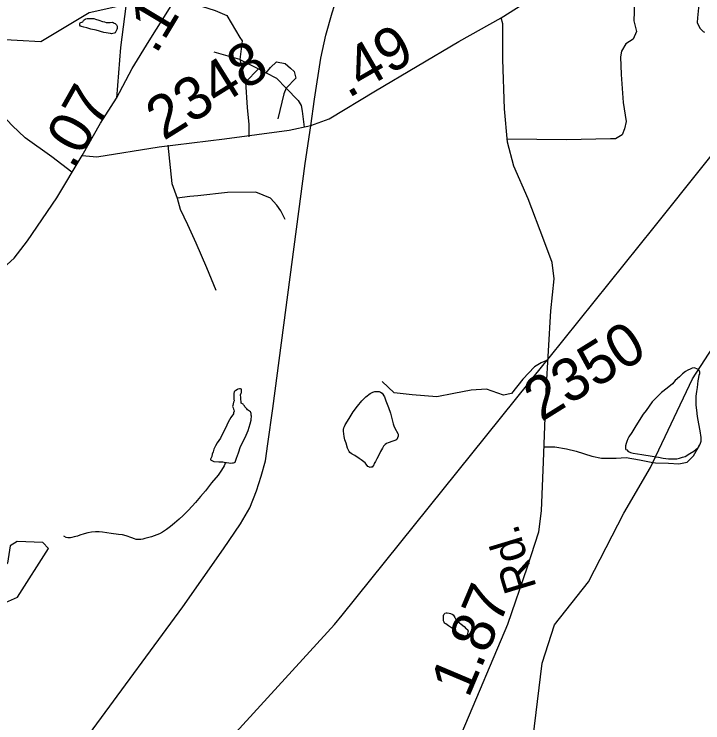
# Model space of a CAD drawing. Extents: x 2001466 to 31450019, y -30647475 to 847247.
# Drawn here: x 2197224 to 2201251, y 747018 to 751164 of the extents above; entities that cross this region are included whole.
import ezdxf

# ---------------------------------------------------------------- set-up
doc = ezdxf.new("R2010")
doc.units = 0
for name, color, linetype in [('Exist Hydrographic Misc Water Feature', 7, 'Continuous'), ('Exist Railroad Mainline', 7, 'Continuous'), ('Exist Road Non-System Type 51', 7, 'Continuous'), ('Exist Road Primary US Attributed', 7, 'Continuous'), ('Exist Road Primary US Mileage Hundredths English Label', 7, 'Continuous'), ('Exist Road Secondary Mileage Hundredths English Label', 7, 'Continuous'), ('Exist Road Secondary Type 51 Attributed', 7, 'Continuous'), ('Exist Road Secondary Type 51 Label', 7, 'Continuous'), ('Exist Road Secondary Type 51 Number Label', 7, 'Continuous'), ('Exist Utilities Electrical Transmission Line', 7, 'Continuous')]:
    doc.layers.add(name, color=color, linetype=linetype)

msp = doc.modelspace()

# ---------------------------------------------------------------- linework, layer by layer
at = {"layer": 'Exist Hydrographic Misc Water Feature'}
for points in [[(2193773.9, 749638.9), (2193898, 749688.9), (2194322.8, 749716.2), (2194731.9, 749602.9), (2194980.8, 749653.5), (2195255.8, 749739.7), (2195546.8, 749733.8), (2195671.9, 749816.5), (2195786.9, 750017.5), (2195901.9, 750300.5), (2196091.8, 750503.3), (2196349.8, 750530.8), (2196456.8, 750613.9), (2196522.8, 750724), (2196671.9, 750881.8), (2196804.8, 750967.6), (2196962.9, 751026.7), (2197380, 751005), (2197661.9, 751173.1), (2198110.8, 751275.4), (2198301.9, 751350.2), (2198333.2, 751374.6)], [(2197717.9, 751128.5), (2197740, 751120.6), (2197752.1, 751118.9), (2197762, 751114.9), (2197784.1, 751114.8), (2197798.1, 751116.8), (2197802, 751115), (2197808.1, 751111.2), (2197814.3, 751109.1), (2197822.3, 751101), (2197824.1, 751097), (2197825.9, 751093.1), (2197826.1, 751087), (2197826.6, 751081.2), (2197824.3, 751075.1), (2197822.3, 751071.3), (2197818.4, 751063), (2197814.5, 751055.1), (2197808.7, 751053.1), (2197800.7, 751051.1), (2197792.7, 751049), (2197786.6, 751050.8), (2197748.4, 751056.5), (2197702.3, 751070.4), (2197672.4, 751076.2), (2197648.4, 751083.8), (2197630.3, 751087.7), (2197618.2, 751091.6), (2197612.3, 751093.7), (2197608.2, 751099.6), (2197608.4, 751105.7), (2197608.2, 751109.8), (2197610, 751113.5), (2197614.3, 751115.7), (2197624.4, 751119.9), (2197628.1, 751127.8), (2197632.2, 751131.7), (2197637.9, 751135.7), (2197641.8, 751135.9), (2197649.8, 751138), (2197663.7, 751137.9), (2197677.9, 751138.2), (2197689.8, 751138), (2197699.8, 751134.4), (2197717.9, 751128.5)], [(2200959.4, 748541.8), (2201191.9, 749030.8), (2201479.8, 749474.3), (2201544.8, 749656.6)], [(2201234.7, 749071.6), (2201230.8, 749079.5), (2201226.7, 749085.4), (2201216.9, 749089.3), (2201206.8, 749093.2), (2201200.3, 749095), (2201189, 749093.1), (2201176.9, 749086.8), (2201162.8, 749080.8), (2201150.7, 749072.9), (2201133, 749059), (2201115.2, 749042.6), (2201089.3, 749020.5), (2201073.6, 749002.2), (2201043.6, 748976.3), (2201010, 748949.8), (2200986, 748927.8), (2200955.9, 748895.5), (2200938.2, 748871.3), (2200920.8, 748845.2), (2200902.5, 748823.2), (2200878.8, 748787.1), (2200853.5, 748745), (2200835.3, 748716.9), (2200819.3, 748690.5), (2200813.6, 748678.8), (2200807.8, 748664.7), (2200802.1, 748652.6), (2200800, 748638.7), (2200800, 748630.6), (2200800, 748620.4), (2200801.9, 748616.5), (2200806, 748614.7), (2200814.4, 748604.5), (2200820.5, 748602.8), (2200828.3, 748598.7), (2200836.5, 748596.7), (2200844.3, 748595.1), (2200894.3, 748587.1), (2200954.4, 748577.6), (2200978.4, 748574), (2200992.6, 748571.9)], [(2200992.6, 748571.9), (2201020, 748566.1), (2201050.4, 748562.3), (2201068.2, 748562.5), (2201086.3, 748562.6), (2201100.2, 748562.5), (2201114.6, 748566.9), (2201132.6, 748573), (2201148.6, 748577.1), (2201176.3, 748593.2), (2201198.2, 748607.4), (2201210.1, 748617.3), (2201223.9, 748629.4), (2201228, 748635.7), (2201233.9, 748643.7), (2201237.8, 748653.7), (2201241.5, 748665.7), (2201241.3, 748675.5), (2201241.3, 748687.7), (2201235.3, 748725.5), (2201228.6, 748767.4), (2201220.8, 748809.6), (2201216.5, 748847.2), (2201212.2, 748877.4), (2201211.8, 748901.4), (2201211.8, 748929.4), (2201215.7, 748957.2), (2201219.8, 748979.3), (2201223, 748999.5), (2201225.1, 749019.5), (2201228.8, 749039.2), (2201230.8, 749051.5), (2201234.7, 749061.5), (2201234.9, 749067.5), (2201234.7, 749071.6)], [(2198459.6, 748540.4), (2198465.5, 748540.3), (2198479.6, 748538.5), (2198489.5, 748536.6), (2198499.7, 748538.8), (2198505.7, 748538.7), (2198511.4, 748541), (2198515.7, 748542.8), (2198523.5, 748566.8), (2198534.8, 748597.1), (2198546.7, 748635.1), (2198574.6, 748687.3), (2198592.2, 748729.2), (2198603.9, 748767.2), (2198609.9, 748789.5), (2198609.9, 748797.6), (2198611.7, 748805.4), (2198611.3, 748811.5), (2198609.9, 748817.5), (2198609.7, 748823.6), (2198609.7, 748827.2), (2198607.8, 748833.5), (2198605.3, 748837.2), (2198589.1, 748849.3), (2198583.4, 748855.1), (2198573.6, 748867.1), (2198571.5, 748873.1), (2198565.2, 748878.9), (2198562.9, 748882.9), (2198551.2, 748888.8), (2198551, 748892.9), (2198548.8, 748915.1), (2198548.8, 748924.8), (2198546.9, 748932.8), (2198546.9, 748936.9), (2198550.6, 748946.8), (2198552.6, 748951), (2198552.9, 748955), (2198552.4, 748960.8), (2198552.9, 748964.8), (2198552.4, 748970.9), (2198546.5, 748973), (2198540.6, 748972.7), (2198532.6, 748970.7), (2198528.9, 748968.8), (2198520.5, 748962.8), (2198514.3, 748958.8), (2198510.6, 748954.5), (2198510.4, 748950.5), (2198509, 748946.7), (2198508.8, 748940.6), (2198509.2, 748912.5), (2198509.4, 748902.8), (2198507.1, 748894.6), (2198503.2, 748874.5), (2198501.4, 748868.7), (2198503.4, 748864.8), (2198503.6, 748860.7), (2198507.3, 748852.8), (2198509.2, 748848.9), (2198509.6, 748840.7), (2198507.3, 748832.5), (2198505.5, 748826.7), (2198491.5, 748804.5), (2198476, 748776.4), (2198460, 748742.3), (2198444.4, 748712.2), (2198430.8, 748684.3), (2198410.8, 748656), (2198401.1, 748638), (2198391.3, 748620), (2198387.4, 748604), (2198381.6, 748589.9), (2198379.2, 748576), (2198371.4, 748559.8), (2198371.6, 748555.7), (2198379.6, 748552.1), (2198391.5, 748547.8), (2198421.4, 748544.1), (2198443.8, 748544.4), (2198459.6, 748540.4)], [(2199425.1, 748828.9), (2199431.3, 748806.9), (2199439.5, 748767.2), (2199443.4, 748755.2), (2199449.5, 748741.3), (2199468, 748711.3), (2199469.8, 748707.4), (2199470.1, 748695.2), (2199466.2, 748685.2), (2199462.5, 748675.2), (2199456.3, 748671.3), (2199438.3, 748665.1), (2199410.4, 748656.7), (2199400.5, 748652.9), (2199392.7, 748646.8), (2199384.5, 748636.7), (2199378.8, 748624.6), (2199366.9, 748604.9), (2199356.9, 748584.5), (2199345.2, 748562.8), (2199337.4, 748546.5), (2199329.4, 748534.3), (2199327.1, 748526.5), (2199321.6, 748520.5), (2199317.1, 748514.3), (2199309.5, 748514.2), (2199305.2, 748512.4), (2199297.4, 748516.4), (2199291.5, 748518.1), (2199283, 748532), (2199275.5, 748540), (2199253.1, 748556), (2199241.2, 748563.9), (2199217, 748581.7), (2199200.8, 748589.4), (2199194.7, 748593.6), (2199186.7, 748599.3), (2199182.8, 748605.6), (2199172.3, 748625.4), (2199164.7, 748653.3), (2199158.2, 748673.4), (2199154.3, 748693), (2199151.8, 748709.2), (2199150.4, 748725.2), (2199149.8, 748735.1), (2199151.6, 748743.3), (2199155.9, 748751.2), (2199159.6, 748761.2), (2199183.4, 748799.4), (2199207.2, 748837.5), (2199231.2, 748871.6), (2199256.6, 748901.9), (2199280.6, 748925.8), (2199306.6, 748944.2), (2199320.4, 748952.3), (2199332.5, 748956.1), (2199344.4, 748956.4), (2199358.5, 748956.7), (2199366.3, 748952.6), (2199376.3, 748946.7), (2199388.9, 748924.5), (2199396.6, 748902.7), (2199412.8, 748862.8), (2199425.1, 748828.9)], [(2198459.6, 748540.4), (2198451.6, 748522.5), (2198435.6, 748496.1), (2198416.3, 748466.2), (2198378.1, 748422), (2198342.9, 748375.9), (2198312.9, 748341.4), (2198283.4, 748307.3), (2198243.8, 748263), (2198211.6, 748231), (2198188.1, 748208.6), (2198161.8, 748186.6), (2198138, 748166.3), (2198114, 748150), (2198090.7, 748134.1), (2198072.8, 748123.8), (2198058.7, 748117.8), (2198026.9, 748105.6), (2197988.6, 748095.5), (2197976.7, 748093.3), (2197965, 748091), (2197955.1, 748091.3), (2197948.8, 748091), (2197936.9, 748091.2), (2197926.8, 748094.7), (2197910.8, 748100.8), (2197878.8, 748112.5), (2197856.5, 748118.3), (2197834.6, 748120.4), (2197790.5, 748125.9), (2197740.8, 748133.8), (2197720.8, 748135.6), (2197698.6, 748135.3), (2197676.7, 748133.3), (2197654.5, 748128.9), (2197632.8, 748122.9), (2197606.7, 748116.7), (2197593, 748110.7), (2197574.8, 748106.5), (2197560.8, 748102.1), (2197553, 748100.5), (2197547.1, 748100.2), (2197536.8, 748100.1), (2197527, 748102), (2197513, 748110.2)], [(2200248.7, 746854), (2200311.8, 747366.1), (2200384.8, 747590.9), (2200582.9, 747842.7), (2200788.7, 748245.3), (2200944.8, 748511.1), (2200959.4, 748541.8)], [(2196794.9, 747598.9), (2196960.8, 747628.3), (2197243.8, 747753.8), (2197424.9, 748038.7), (2197390.8, 748072.1), (2197240.9, 748078.5), (2197199.9, 748053.2), (2197183.9, 747951.8), (2197100.9, 747868.2), (2197017.8, 747833.8), (2196742.9, 747816.5), (2196734.9, 747751.1), (2196794.9, 747598.9)], [(2199787.9, 747569.8), (2199763.5, 747585.7), (2199747.5, 747597.8), (2199741.3, 747601.5), (2199737.6, 747607.8), (2199735.2, 747615.5), (2199735.4, 747629.6), (2199735.6, 747637.7), (2199735.6, 747645.4), (2199737, 747651.7), (2199740.9, 747655.6), (2199743, 747659.7), (2199749.3, 747661.6), (2199756.9, 747661.7), (2199767.2, 747659.7), (2199775, 747657.7), (2199785, 747653.8), (2199791.2, 747650), (2199795.3, 747644.1), (2199801.6, 747633.8), (2199809.6, 747618.1), (2199837.5, 747594.3), (2199855.5, 747580.6), (2199868.1, 747568.6), (2199875.8, 747564.6), (2199878.1, 747554.5), (2199877.9, 747548.5), (2199875.6, 747540.7), (2199875.8, 747536.6), (2199872, 747528.7), (2199866.2, 747526.3), (2199859.9, 747524.4), (2199849.8, 747528.4), (2199832.2, 747534.3), (2199820.1, 747540.2), (2199809.8, 747548.2), (2199787.9, 747569.8)]]:
    msp.add_lwpolyline(points, dxfattribs=at)
at = {"layer": 'Exist Railroad Mainline'}
for points in [[(2198957.9, 750510.8), (2198980.1, 750666.5), (2199017, 750905.7), (2199045.7, 751041.1), (2199084.4, 751172.3), (2199125.1, 751303.4), (2199173.6, 751426.4), (2199217.4, 751511.5), (2199273.4, 751612.3), (2199331.3, 751703.1), (2199388.7, 751773.9), (2199454.1, 751842.6), (2199517.2, 751897.3), (2199566.1, 751940.3), (2199629, 751983), (2199734.1, 752040.8), (2199760.4, 752055.6), (2199847.4, 752104.5), (2200003.3, 752195.3), (2201147.9, 752837.8), (2201555.4, 753066.6), (2201645.9, 753117.4), (2202458.7, 753554.6), (2202492.8, 753573.2)], [(2197011.9, 746063.8), (2197686, 746983.2), (2198209.2, 747696.9), (2198448.1, 748035.9), (2198547.1, 748181.9), (2198601, 748276.7), (2198641.1, 748375.9), (2198668.8, 748461.3), (2198692.6, 748550.8), (2198706.7, 748650.5), (2198736.9, 748857.8), (2198926.3, 750289.7), (2198957.9, 750510.8)]]:
    msp.add_lwpolyline(points, dxfattribs=at)
at = {"layer": 'Exist Road Non-System Type 51'}
for p, q in [((2198543.1, 750898.2), (2198392.5, 750941.3)), ((2198543.1, 750898.2), (2198651.7, 750843.4)), ((2198543.1, 750898.2), (2198577, 750766.5)), ((2198577, 750766.5), (2198651.7, 750843.4)), ((2198651.7, 750843.4), (2198697.9, 750820.1))]:
    msp.add_line(p, q, dxfattribs=at)
for points in [[(2200863.5, 751661.8), (2200862.6, 751577), (2200858.8, 751449.4), (2200847.7, 751124.3), (2200862.6, 751063.3), (2200844.4, 751018.8), (2200801.6, 750990.8), (2200775.2, 750947.9), (2200770.3, 750914.9), (2200774.4, 750811.9), (2200785.9, 750647), (2200802.4, 750536.5), (2200794.2, 750493.7), (2200779.4, 750459), (2200741.3, 750435.4)], [(2201212.7, 751335.4), (2201228.3, 751284.3), (2201229.4, 751240.3), (2201219.4, 751142.5), (2201218.8, 751114.5), (2201234.1, 751082.2), (2201253.7, 751061.8), (2201261.4, 751058.7)], [(2198320, 751211.7), (2198399.1, 751185.3), (2198468.3, 751155.6), (2198544.1, 751027), (2198557.3, 751007.2), (2198543.1, 750898.2)], [(2198697.9, 750820.1), (2198722, 750852.3), (2198758.3, 750885.2), (2198807.7, 750875.3), (2198840.7, 750849), (2198860.5, 750829.2), (2198870.4, 750789.6), (2198814.2, 750731.3)], [(2198697.9, 750820.1), (2198758.3, 750789.6), (2198814.2, 750731.3)], [(2198577, 750766.5), (2198586.9, 750618.1), (2198596.8, 750519.2), (2198596.8, 750446.8)], [(2198814.2, 750731.3), (2198801.1, 750697.3), (2198764.9, 750552.2)], [(2198814.2, 750731.3), (2198883.9, 750658.5), (2198901.3, 750630.2), (2198908.6, 750596), (2198919.8, 750502.7)], [(2197561.6, 750239.7), (2197443.5, 750330.1), (2197287.8, 750441.3), (2197211.3, 750512.9), (2197078.2, 750655.6)], [(2198122.7, 750398.2), (2198146, 750174), (2198176.8, 750086.9)], [(2200741.3, 750435.4), (2200710.9, 750435.1), (2200454.9, 750428.3), (2200107.9, 750431.8)], [(2198807.6, 749962.2), (2198783.7, 750012.6), (2198760.7, 750045.9), (2198722.3, 750086.9), (2198636.4, 750123.5), (2198471.3, 750120.2), (2198296.9, 750100.4), (2198250.8, 750097.1), (2198176.8, 750086.9)], [(2198176.8, 750086.9), (2198194.7, 750022.8), (2198237.2, 749933.9), (2198286.9, 749825.5), (2198348.3, 749682), (2198402.1, 749548.7)], [(2200345.9, 749142.1), (2200306.8, 749124.8), (2200266.9, 749100.8), (2200197.7, 749027.7), (2200132, 748945.5), (2200085.5, 748935.9), (2199985.3, 748971), (2199896.8, 748964.3), (2199795, 748944.3), (2199696.4, 748925.9), (2199551.2, 748937.6), (2199446, 748949.3), (2199375.9, 749014.4)], [(2200322.9, 748633.2), (2200384.9, 748633.2), (2200453.9, 748620.1), (2200509.7, 748606.9), (2200601.7, 748577.3), (2200659.4, 748566.2), (2200744.1, 748566.2), (2200803.6, 748570.8), (2200881.4, 748557), (2200959.4, 748541.8)], [(2200959.4, 748541.8), (2200975.2, 748538.7), (2201050.7, 748536.4), (2201110.2, 748534.1), (2201160.5, 748543.3), (2201197.1, 748579.9), (2201233.8, 748644)]]:
    msp.add_lwpolyline(points, dxfattribs=at)
at = {"layer": 'Exist Road Primary US Attributed'}
for points in [[(2197822.1, 750673.6), (2197914.2, 750846.4), (2198013.6, 751007.7), (2198227.6, 751351.1), (2198423.3, 751692.5), (2198630, 752064.2), (2198807.8, 752352.2), (2198970.6, 752572.1), (2199145.3, 752783.6), (2199494.3, 753172.1)], [(2197621.8, 750336.5), (2197728.5, 750526), (2197822.1, 750673.6)], [(2195110.5, 747074.3), (2195171.3, 747166.7), (2195311.9, 747385.6), (2195534.2, 747714.4), (2195766, 748071.5), (2195983.6, 748375.2), (2196240.5, 748775.2), (2196418.9, 749045.3), (2196542.9, 749206.6), (2196662.2, 749311.3), (2196871.5, 749467.3), (2197138.9, 749662.1), (2197223.6, 749737.5), (2197302.1, 749837), (2197472.1, 750089.3), (2197621.8, 750336.5)]]:
    msp.add_lwpolyline(points, dxfattribs=at)
at = {"layer": 'Exist Road Secondary Type 51 Attributed'}
for points in [[(2199348.6, 753984.6), (2199204.2, 753772.1), (2199001.7, 753455.8), (2198663.7, 752894.6), (2198458.6, 752542.7), (2198083, 751977.3), (2197997.2, 751816), (2197949, 751705), (2197909.3, 751552.2), (2197891.5, 751334.4), (2197845.4, 750970), (2197822.1, 750673.6)], [(2200072.1, 751142.7), (2200547.2, 751444.3), (2200838.1, 751634.9), (2200944.8, 751748), (2201328.9, 752221.3), (2201720.2, 752703), (2201867.7, 752889.3), (2201968.2, 752979.4), (2202083.3, 753046.4), (2202359.5, 753159.5), (2202643.6, 753303)], [(2198958.1, 750512.7), (2199065.5, 750552.2), (2199337.6, 750715.5), (2199824.1, 751004.5), (2200072.1, 751142.7)], [(2199844.6, 746962.6), (2200111.4, 747595.1), (2200226.5, 747930.1), (2200292.4, 748135.4), (2200307.1, 748258.9), (2200319.6, 748545.9), (2200335.3, 748960.5), (2200362.5, 749427.5), (2200382.4, 749616), (2200369.8, 749710.3), (2200321.7, 749842.2), (2200229.6, 750083), (2200145.9, 750275.7), (2200109.3, 750416), (2200090.5, 750610.8), (2200082.1, 750899.8), (2200082.6, 751107.1), (2200072.1, 751142.7)], [(2197621.8, 750336.5), (2197706.3, 750330.2), (2198072.5, 750388.8), (2198453.4, 750434.9), (2198831.1, 750485.1), (2198958.1, 750512.7)]]:
    msp.add_lwpolyline(points, dxfattribs=at)
at = {"layer": 'Exist Utilities Electrical Transmission Line'}
msp.add_line((2200323.1, 749117.5), (2200352.5, 749154.1), dxfattribs=at)
for points in [[(2200352.5, 749154.1), (2200966.3, 749917.9), (2201850.9, 751023.6)], [(2198520.6, 746961.7), (2199096.9, 747592.7), (2199142, 747647.8), (2200323.1, 749117.5)]]:
    msp.add_lwpolyline(points, dxfattribs=at)

# ---------------------------------------------------------------- texts
at = {"layer": 'Exist Road Primary US Mileage Hundredths English Label'}
for s, rotation, p in [('.16', 59.1387, (2198052.8, 750923.8)), ('.07', 60.6145, (2197572.1, 750248.2))]:
    msp.add_text(s, height=250, rotation=rotation, dxfattribs=at).set_placement(p)
at = {"layer": 'Exist Road Secondary Mileage Hundredths English Label'}
for s, rotation, p in [('.49', 29.9555, (2199176.6, 750669.1)), ('1.87', 67.1451, (2199880.9, 747157.3))]:
    msp.add_text(s, height=250, rotation=rotation, dxfattribs=at).set_placement(p)
at = {"layer": 'Exist Road Secondary Type 51 Label'}
msp.add_text('Rd.', height=190, rotation=106.9051, dxfattribs=at).set_placement((2200280.9, 747810.7))
at = {"layer": 'Exist Road Secondary Type 51 Number Label'}
for s, p in [('2348', (2198097.9, 750421.3)), ('2350', (2200307, 748776.1))]:
    msp.add_text(s, height=250, rotation=31.918, dxfattribs=at).set_placement(p)

doc.saveas('drawing.dxf')
